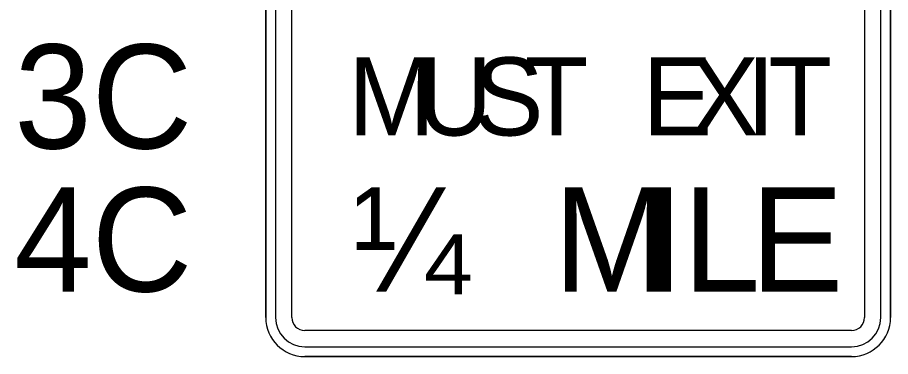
# Model space of a CAD drawing. Extents: x 99958 to 100136, y 99935 to 100013.
# Drawn here: x 100080.5346 to 100080.9538, y 99976.0909 to 99976.2539 of the extents above; entities that cross this region are included whole.
import ezdxf

# ---------------------------------------------------------------- set-up
doc = ezdxf.new("R2010")
doc.units = 0
doc.layers.add('TR_SN_ConstructionSigns', color=7, linetype='Continuous')

msp = doc.modelspace()

# ---------------------------------------------------------------- linework, layer by layer
at = {"layer": 'TR_SN_ConstructionSigns'}
for p, q in [((100080.6538, 99976.37216), (100080.6538, 99976.10966)), ((100080.6538, 99976.10966), (100080.6538, 99976.37216)), ((100080.6538, 99976.37216), (100080.6538, 99976.10966)), ((100080.65849, 99976.37216), (100080.65849, 99976.10966)), ((100080.6663, 99976.10966), (100080.6663, 99976.37216)), ((100080.9413, 99976.37216), (100080.9413, 99976.10966)), ((100080.94911, 99976.10966), (100080.94911, 99976.37216)), ((100080.9538, 99976.10966), (100080.9538, 99976.37216)), ((100080.9538, 99976.37216), (100080.9538, 99976.10966)), ((100080.9538, 99976.10966), (100080.9538, 99976.37216)), ((100080.93505, 99976.10341), (100080.67255, 99976.10341)), ((100080.67255, 99976.09559), (100080.93505, 99976.09559)), ((100080.67255, 99976.09091), (100080.93505, 99976.09091)), ((100080.93505, 99976.09091), (100080.67255, 99976.09091)), ((100080.67255, 99976.09091), (100080.93505, 99976.09091))]:
    msp.add_line(p, q, dxfattribs=at)
for centre, radius, start, end in [((100080.67255, 99976.10966), 0.01875, 180, 270), ((100080.67255, 99976.10966), 0.01875, 180, 270), ((100080.67255, 99976.10966), 0.01875, 180, 270), ((100080.67255, 99976.10966), 0.01406, 180, 270), ((100080.67255, 99976.10966), 0.00625, 180, 270), ((100080.93505, 99976.10966), 0.01406, 270, 0), ((100080.93505, 99976.10966), 0.00625, 270, 0), ((100080.93505, 99976.10966), 0.01875, 270, 0), ((100080.93505, 99976.10966), 0.01875, 270, 0), ((100080.93505, 99976.10966), 0.01875, 270, 0)]:
    msp.add_arc(centre, radius, start, end, dxfattribs=at)

# ---------------------------------------------------------------- texts
for s, p in [('3C', (100080.53302, 99976.19091)), ('4C', (100080.53302, 99976.12216))]:
    msp.add_text(s, height=0.05, rotation=360, dxfattribs=at).set_placement(p)
for s, height, p in [('M', 0.0375, (100080.69336, 99976.19716)), ('U', 0.0375, (100080.72636, 99976.19716)), ('S', 0.0375, (100080.75374, 99976.19716)), ('T', 0.0375, (100080.77811, 99976.19716)), ('E', 0.0375, (100080.83474, 99976.19716)), ('X', 0.0375, (100080.85724, 99976.19716)), ('I', 0.0375, (100080.88461, 99976.19716)), ('T', 0.0375, (100080.89511, 99976.19716)), ('¼', 0.05, (100080.69555, 99976.12216)), ('M', 0.05, (100080.79205, 99976.12216)), ('I', 0.05, (100080.83605, 99976.12216)), ('L', 0.05, (100080.85405, 99976.12216)), ('E', 0.05, (100080.88655, 99976.12216))]:
    msp.add_text(s, height=height, dxfattribs=at).set_placement(p)

doc.saveas('drawing.dxf')
